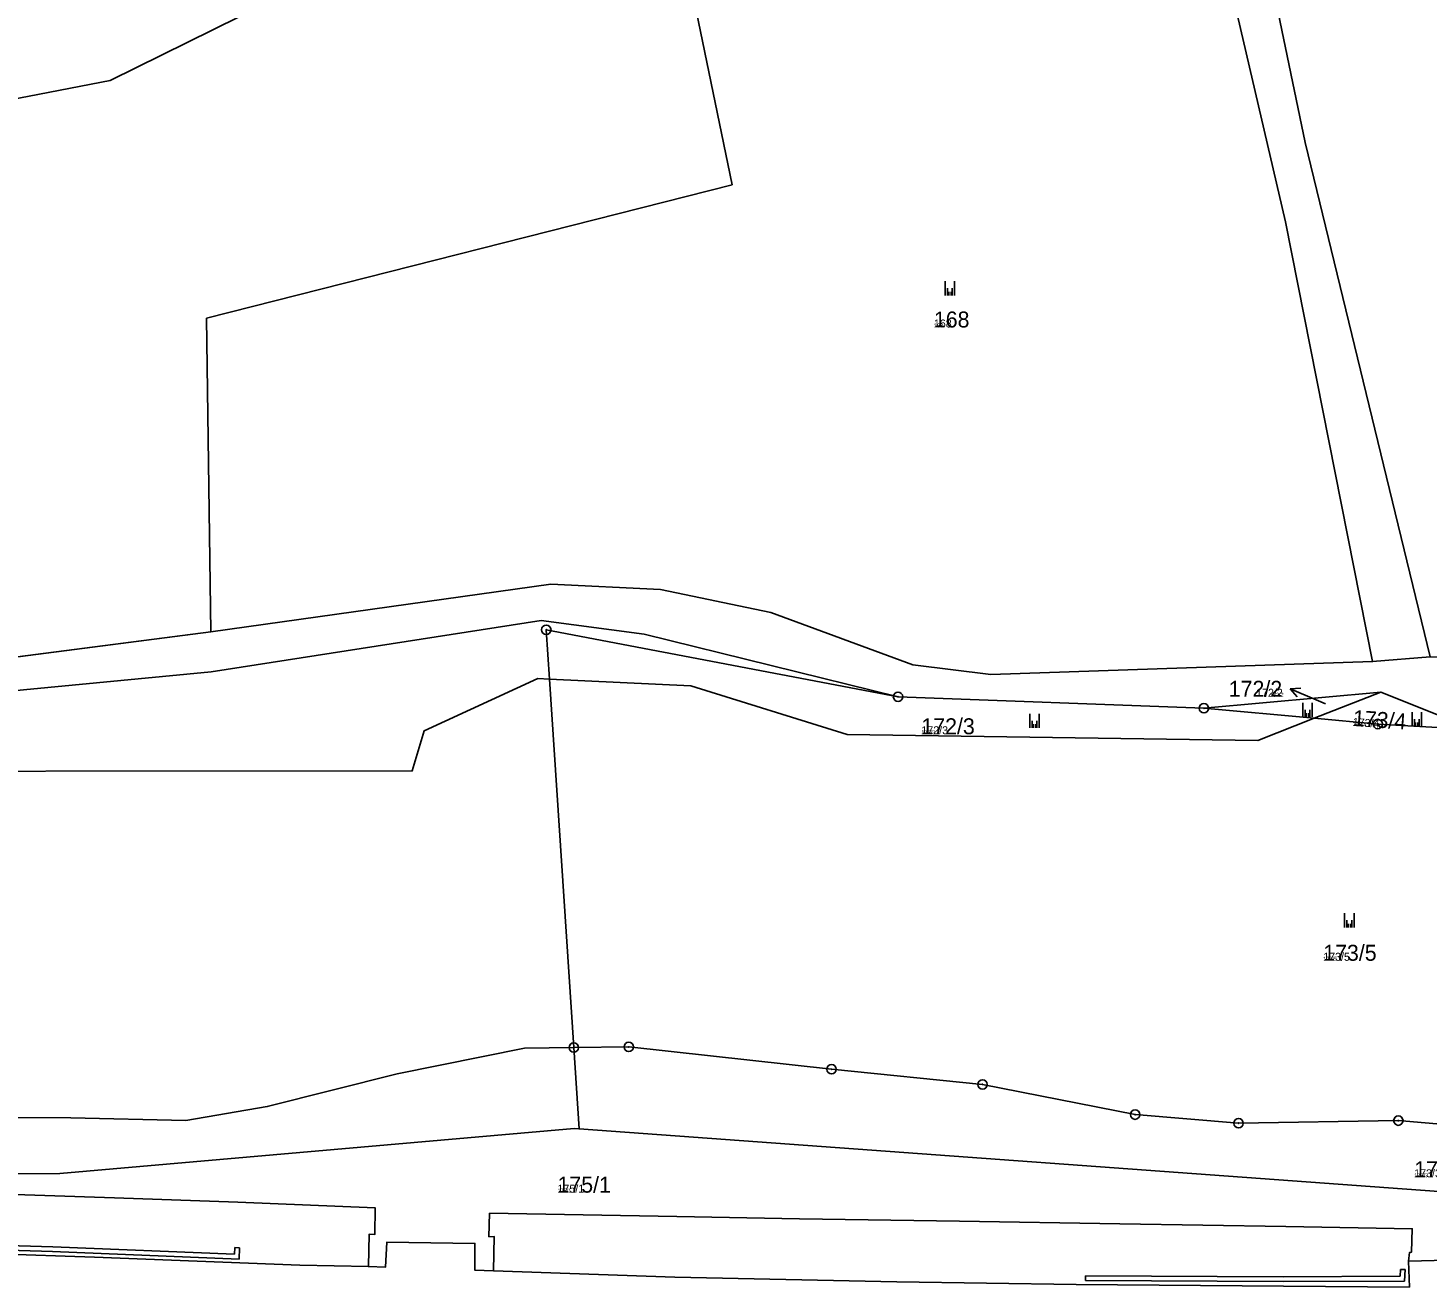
# Model space of a CAD drawing. Extents: x -759873 to -758487, y -975024 to -973516.
# Drawn here: x -759605.8 to -759456.7, y -974609.1 to -974475 of the extents above; entities that cross this region are included whole.
import ezdxf

# ---------------------------------------------------------------- set-up
doc = ezdxf.new("R2010")
doc.units = 0
for name, color, linetype in [('KAT_02_hranice parcel', 7, 'Continuous'), ('KAT_03_1000_čísla parcelní', 7, 'Continuous'), ('KAT_03_250_čísla parcelní', 7, 'Continuous'), ('KAT_03_500_čísla parcelní', 7, 'Continuous'), ('KAT_04_vnitřní kresba', 7, 'Continuous'), ('KAT_05_1000_značky kultur', 7, 'Continuous'), ('KAT_05_250_značky kultur', 7, 'Continuous'), ('KAT_05_500_značky kultur', 7, 'Continuous'), ('KAT_11_značky bodu BP', 7, 'Continuous'), ('KAT_12_pomocná šipka', 7, 'Continuous'), ('KAT_14_plocha_pozemek', 7, 'Continuous')]:
    doc.layers.add(name, color=color, linetype=linetype)

msp = doc.modelspace()

# ---------------------------------------------------------------- linework, layer by layer
at = {"layer": 'KAT_02_hranice parcel'}
for p, q in [((-759618.38, -974543.43), (-759586.31, -974539.3)), ((-759462.56, -974542.46), (-759456.43, -974541.94)), ((-759547.64, -974583.57), (-759550.22, -974544.33)), ((-759513.11, -974546.21), (-759480.52, -974547.43)), ((-759480.52, -974547.43), (-759461.67, -974545.71)), ((-759468.78, -974548.5), (-759461.67, -974545.71)), ((-759480.52, -974547.43), (-759468.78, -974548.5)), ((-759547.08, -974592.24), (-759547.64, -974583.57))]:
    msp.add_line(p, q, dxfattribs=at)
for points in [[(-759513.7, -974388.36), (-759504.64, -974393.1), (-759481.61, -974430.04), (-759469.74, -974487.16), (-759456.43, -974541.94)], [(-759485.97, -974434.88), (-759471.83, -974495.63), (-759462.56, -974542.46)], [(-759538.67, -974453.48), (-759530.78, -974491.67), (-759586.76, -974505.88), (-759586.31, -974539.3)], [(-759564.02, -974464.22), (-759597.03, -974480.57), (-759638.01, -974488.47), (-759692.66, -974493.88)], [(-759586.31, -974539.3), (-759550.09, -974534.21), (-759538.42, -974534.77), (-759526.67, -974537.22), (-759511.54, -974542.81), (-759503.24, -974543.85), (-759462.56, -974542.46)], [(-759618.38, -974543.43), (-759618.49, -974546.65), (-759586.25, -974543.56), (-759551.11, -974538.1), (-759540.14, -974539.55), (-759513.11, -974546.21)], [(-759742.76, -974539.26), (-759703.8, -974545.25), (-759688.61, -974551.58), (-759642.97, -974554.16), (-759564.84, -974554.11), (-759563.58, -974549.84), (-759551.48, -974544.27), (-759550.22, -974544.33)], [(-759550.22, -974544.33), (-759550.57, -974539.07), (-759513.11, -974546.21)], [(-759550.22, -974544.33), (-759535.17, -974545.05), (-759518.53, -974550.21), (-759474.77, -974550.85), (-759468.78, -974548.5)], [(-759461.67, -974545.71), (-759455.54, -974548.17), (-759432.33, -974548.36)], [(-759468.78, -974548.5), (-759462.01, -974549.11), (-759447.98, -974549.9), (-759432.33, -974548.36)], [(-759745.19, -974562.55), (-759740.43, -974566.11), (-759725.32, -974571.2), (-759708.52, -974577.87), (-759697.61, -974581.66), (-759664.15, -974586.53), (-759642.54, -974589.75), (-759622.82, -974591), (-759601.22, -974591.07), (-759588.97, -974591.35), (-759580.29, -974589.86), (-759566.46, -974586.39), (-759552.88, -974583.63), (-759547.64, -974583.57)], [(-759745.87, -974569.1), (-759700, -974588.25), (-759649.5, -974597.3), (-759602.4, -974597), (-759547.6, -974592.2), (-759547.08, -974592.24)], [(-759353.14, -974590.15), (-759355.46, -974587.9), (-759370.19, -974589.29), (-759382.8, -974590.19), (-759390.95, -974590), (-759405.56, -974590.95), (-759424.58, -974592.4), (-759444.22, -974592.7), (-759459.82, -974591.36), (-759476.84, -974591.63), (-759487.86, -974590.72), (-759504.11, -974587.5), (-759520.18, -974585.89), (-759541.79, -974583.51), (-759547.64, -974583.57)], [(-759547.08, -974592.24), (-759448.7, -974599.4), (-759353.14, -974590.15)], [(-759610.38, -974599.11), (-759596.55, -974599.59), (-759583.43, -974600.06), (-759568.8, -974600.63), (-759568.82, -974603.47), (-759569.42, -974603.45), (-759569.52, -974606.91), (-759567.69, -974606.95), (-759567.57, -974604.31), (-759558.17, -974604.43), (-759558.19, -974607.27), (-759556.19, -974607.34), (-759556.11, -974603.71), (-759556.68, -974603.73), (-759556.61, -974601.23), (-759536.68, -974601.57), (-759523.6, -974601.82), (-759506.56, -974602.08), (-759489.49, -974602.36), (-759471.81, -974602.65), (-759458.33, -974602.87), (-759458.43, -974605.37), (-759458.64, -974605.41), (-759458.72, -974606.33), (-759449.13, -974606.08)]]:
    msp.add_lwpolyline(points, dxfattribs=at)
at = {"layer": 'KAT_04_vnitřní kresba'}
for p, q in [((-759620.33, -974604.3), (-759603.13, -974604.81)), ((-759620.36, -974605.14), (-759598.69, -974605.9)), ((-759620.35, -974604.8), (-759603.15, -974605.31)), ((-759603.15, -974605.31), (-759583.29, -974606.1)), ((-759603.13, -974604.81), (-759583.77, -974605.58)), ((-759583.77, -974605.58), (-759583.74, -974604.88)), ((-759583.74, -974604.88), (-759583.24, -974604.9)), ((-759583.29, -974606.1), (-759583.24, -974604.9)), ((-759598.69, -974605.9), (-759576.82, -974606.76)), ((-759576.82, -974606.76), (-759569.52, -974606.91)), ((-759556.19, -974607.34), (-759536.87, -974608.03)), ((-759459.63, -974607.92), (-759459.58, -974607.2)), ((-759459.58, -974607.2), (-759459.08, -974607.23)), ((-759459.16, -974608.45), (-759459.08, -974607.23)), ((-759458.72, -974606.33), (-759458.63, -974609.08)), ((-759536.87, -974608.03), (-759513.22, -974608.52)), ((-759513.22, -974608.52), (-759494.13, -974608.81)), ((-759494.13, -974608.81), (-759472.05, -974608.98)), ((-759493.15, -974608.38), (-759493.15, -974607.88)), ((-759493.15, -974607.88), (-759472.09, -974607.98)), ((-759493.15, -974608.38), (-759472.09, -974608.48)), ((-759472.09, -974607.98), (-759459.63, -974607.92)), ((-759472.09, -974608.48), (-759459.16, -974608.45)), ((-759472.05, -974608.98), (-759458.63, -974609.08))]:
    msp.add_line(p, q, dxfattribs=at)
at = {"layer": 'KAT_05_1000_značky kultur'}
for p, q in [((-759508.09, -974503.45), (-759508.09, -974501.95)), ((-759507.09, -974503.45), (-759507.09, -974501.95)), ((-759469.99, -974548.35), (-759469.99, -974546.85)), ((-759468.99, -974548.35), (-759468.99, -974546.85)), ((-759499.08, -974549.51), (-759499.08, -974548.01)), ((-759498.08, -974549.51), (-759498.08, -974548.01)), ((-759458.36, -974549.34), (-759458.36, -974547.84)), ((-759457.36, -974549.34), (-759457.36, -974547.84)), ((-759465.54, -974570.77), (-759465.54, -974569.27)), ((-759464.54, -974570.77), (-759464.54, -974569.27))]:
    msp.add_line(p, q, dxfattribs=at)
at = {"layer": 'KAT_05_250_značky kultur'}
for p, q in [((-759507.71, -974503.45), (-759507.71, -974503.08)), ((-759507.46, -974503.45), (-759507.46, -974503.08)), ((-759498.7, -974549.51), (-759498.7, -974549.14)), ((-759498.45, -974549.51), (-759498.45, -974549.14)), ((-759469.61, -974548.35), (-759469.61, -974547.97)), ((-759469.36, -974548.35), (-759469.36, -974547.97)), ((-759457.98, -974549.34), (-759457.98, -974548.96)), ((-759457.73, -974549.34), (-759457.73, -974548.96)), ((-759465.16, -974570.77), (-759465.16, -974570.4)), ((-759464.91, -974570.77), (-759464.91, -974570.4))]:
    msp.add_line(p, q, dxfattribs=at)
at = {"layer": 'KAT_05_500_značky kultur'}
for p, q in [((-759507.84, -974503.45), (-759507.84, -974502.7)), ((-759507.33, -974503.45), (-759507.33, -974502.7)), ((-759469.74, -974548.35), (-759469.74, -974547.6)), ((-759469.23, -974548.35), (-759469.23, -974547.6)), ((-759498.83, -974549.51), (-759498.83, -974548.76)), ((-759498.33, -974549.51), (-759498.33, -974548.76)), ((-759458.11, -974549.34), (-759458.11, -974548.59)), ((-759457.6, -974549.34), (-759457.6, -974548.59)), ((-759465.29, -974570.77), (-759465.29, -974570.02)), ((-759464.79, -974570.77), (-759464.79, -974570.02))]:
    msp.add_line(p, q, dxfattribs=at)
at = {"layer": 'KAT_11_značky bodu BP'}
for centre, radius in [((-759550.57, -974539.07), 0.5), ((-759550.57, -974539.07), 0.0303), ((-759513.11, -974546.21), 0.5), ((-759513.11, -974546.21), 0.0303), ((-759480.52, -974547.43), 0.5), ((-759480.52, -974547.43), 0.0303), ((-759462.01, -974549.11), 0.5), ((-759462.01, -974549.11), 0.0303), ((-759547.64, -974583.57), 0.5), ((-759541.79, -974583.51), 0.5), ((-759541.79, -974583.51), 0.0303), ((-759547.64, -974583.57), 0.0303), ((-759520.18, -974585.89), 0.5), ((-759520.18, -974585.89), 0.0303), ((-759504.11, -974587.5), 0.5), ((-759504.11, -974587.5), 0.0303), ((-759487.86, -974590.72), 0.5), ((-759487.86, -974590.72), 0.0303), ((-759459.82, -974591.36), 0.5), ((-759476.84, -974591.63), 0.5), ((-759476.84, -974591.63), 0.0303), ((-759459.82, -974591.36), 0.0303)]:
    msp.add_circle(centre, radius, dxfattribs=at)
at = {"layer": 'KAT_12_pomocná šipka'}
for p, q in [((-759471.33, -974545.37), (-759470.21, -974545.3)), ((-759468.57, -974546.54), (-759471.33, -974545.37)), ((-759471.33, -974545.37), (-759470.61, -974546.22)), ((-759467.58, -974546.96), (-759468.57, -974546.54))]:
    msp.add_line(p, q, dxfattribs=at)
at = {"layer": 'KAT_14_plocha_pozemek'}
for points in [[(-759485.97, -974434.88), (-759471.83, -974495.63), (-759462.56, -974542.46), (-759456.43, -974541.94), (-759469.74, -974487.16), (-759481.61, -974430.04)], [(-759481.61, -974430.04), (-759469.74, -974487.16), (-759456.43, -974541.94), (-759392.7, -974543.37), (-759351.8, -974547.79), (-759352.33, -974538.42), (-759364.28, -974508.82), (-759380.34, -974471.16)], [(-759693.21, -974471.97), (-759692.66, -974493.88), (-759638.01, -974488.47), (-759597.03, -974480.57), (-759564.02, -974464.22)], [(-759456.43, -974541.94), (-759462.56, -974542.46), (-759503.24, -974543.85), (-759511.54, -974542.81), (-759526.67, -974537.22), (-759538.42, -974534.77), (-759550.09, -974534.21), (-759586.31, -974539.3), (-759618.38, -974543.43), (-759618.49, -974546.65), (-759586.25, -974543.56), (-759551.11, -974538.1), (-759540.14, -974539.55), (-759513.11, -974546.21), (-759480.52, -974547.43), (-759461.67, -974545.71), (-759455.54, -974548.17)], [(-759642.97, -974554.16), (-759564.84, -974554.11), (-759563.58, -974549.84), (-759551.48, -974544.27), (-759550.22, -974544.33), (-759550.57, -974539.07), (-759513.11, -974546.21), (-759540.14, -974539.55), (-759551.11, -974538.1), (-759586.25, -974543.56), (-759618.49, -974546.65)], [(-759447.98, -974549.9), (-759462.01, -974549.11), (-759468.78, -974548.5), (-759474.77, -974550.85), (-759518.53, -974550.21), (-759535.17, -974545.05), (-759550.22, -974544.33), (-759547.64, -974583.57), (-759541.79, -974583.51), (-759520.18, -974585.89), (-759504.11, -974587.5), (-759487.86, -974590.72), (-759476.84, -974591.63), (-759459.82, -974591.36), (-759444.22, -974592.7)], [(-759448.7, -974599.4), (-759547.08, -974592.24), (-759547.6, -974592.2), (-759602.4, -974597), (-759649.5, -974597.3)], [(-759449.13, -974606.08), (-759458.72, -974606.33), (-759458.64, -974605.41), (-759458.43, -974605.37), (-759458.33, -974602.87), (-759471.81, -974602.65), (-759489.49, -974602.36), (-759506.56, -974602.08), (-759523.6, -974601.82), (-759536.68, -974601.57), (-759556.61, -974601.23), (-759556.68, -974603.73), (-759556.11, -974603.71), (-759556.19, -974607.34), (-759558.19, -974607.27), (-759558.17, -974604.43), (-759567.57, -974604.31), (-759567.69, -974606.95), (-759569.52, -974606.91), (-759569.42, -974603.45), (-759568.82, -974603.47), (-759568.8, -974600.63), (-759583.43, -974600.06), (-759596.55, -974599.59), (-759610.38, -974599.11)], [(-759610.38, -974599.11), (-759596.55, -974599.59), (-759583.43, -974600.06), (-759568.8, -974600.63), (-759568.82, -974603.47), (-759569.42, -974603.45), (-759569.52, -974606.91), (-759567.69, -974606.95), (-759567.57, -974604.31), (-759558.17, -974604.43), (-759558.19, -974607.27), (-759556.19, -974607.34), (-759556.11, -974603.71), (-759556.68, -974603.73), (-759556.61, -974601.23), (-759536.68, -974601.57), (-759523.6, -974601.82), (-759506.56, -974602.08), (-759489.49, -974602.36), (-759471.81, -974602.65), (-759458.33, -974602.87), (-759458.43, -974605.37), (-759458.64, -974605.41), (-759458.72, -974606.33), (-759449.13, -974606.08)]]:
    msp.add_lwpolyline(points, dxfattribs=at)
for points in [[(-759530.78, -974491.67), (-759586.76, -974505.88), (-759586.31, -974539.3), (-759550.09, -974534.21), (-759538.42, -974534.77), (-759526.67, -974537.22), (-759511.54, -974542.81), (-759503.24, -974543.85), (-759462.56, -974542.46), (-759471.83, -974495.63), (-759485.97, -974434.88), (-759503.6, -974438.47), (-759521.91, -974445.55), (-759538.67, -974453.48)], [(-759638.01, -974488.47), (-759692.66, -974493.88), (-759690.36, -974516.4), (-759707.2, -974514.47), (-759707.2, -974537.43), (-759702.28, -974538.07), (-759682.23, -974543.26), (-759658.27, -974545.43), (-759618.38, -974543.43), (-759586.31, -974539.3), (-759586.76, -974505.88), (-759530.78, -974491.67), (-759538.67, -974453.48), (-759564.02, -974464.22), (-759597.03, -974480.57)], [(-759601.22, -974591.07), (-759588.97, -974591.35), (-759580.29, -974589.86), (-759566.46, -974586.39), (-759552.88, -974583.63), (-759547.64, -974583.57), (-759550.22, -974544.33), (-759551.48, -974544.27), (-759563.58, -974549.84), (-759564.84, -974554.11), (-759642.97, -974554.16), (-759688.61, -974551.58), (-759703.8, -974545.25), (-759742.76, -974539.26), (-759745.19, -974562.55), (-759740.43, -974566.11), (-759725.32, -974571.2), (-759708.52, -974577.87), (-759697.61, -974581.66), (-759664.15, -974586.53), (-759642.54, -974589.75), (-759622.82, -974591)], [(-759474.77, -974550.85), (-759468.78, -974548.5), (-759480.52, -974547.43), (-759513.11, -974546.21), (-759550.57, -974539.07), (-759550.22, -974544.33), (-759535.17, -974545.05), (-759518.53, -974550.21)], [(-759468.78, -974548.5), (-759461.67, -974545.71), (-759480.52, -974547.43)], [(-759432.33, -974548.36), (-759455.54, -974548.17), (-759461.67, -974545.71), (-759468.78, -974548.5), (-759462.01, -974549.11), (-759447.98, -974549.9)], [(-759547.08, -974592.24), (-759547.64, -974583.57), (-759552.88, -974583.63), (-759566.46, -974586.39), (-759580.29, -974589.86), (-759588.97, -974591.35), (-759601.22, -974591.07), (-759622.82, -974591), (-759642.54, -974589.75), (-759664.15, -974586.53), (-759697.61, -974581.66), (-759708.52, -974577.87), (-759725.32, -974571.2), (-759740.43, -974566.11), (-759745.19, -974562.55), (-759745.87, -974569.1), (-759700, -974588.25), (-759649.5, -974597.3), (-759602.4, -974597), (-759547.6, -974592.2)], [(-759353.14, -974590.15), (-759355.46, -974587.9), (-759370.19, -974589.29), (-759382.8, -974590.19), (-759390.95, -974590), (-759405.56, -974590.95), (-759424.58, -974592.4), (-759444.22, -974592.7), (-759459.82, -974591.36), (-759476.84, -974591.63), (-759487.86, -974590.72), (-759504.11, -974587.5), (-759520.18, -974585.89), (-759541.79, -974583.51), (-759547.64, -974583.57), (-759547.08, -974592.24), (-759448.7, -974599.4)]]:
    msp.add_lwpolyline(points, close=True, dxfattribs=at)

# ---------------------------------------------------------------- texts
at = {"layer": 'KAT_03_1000_čísla parcelní'}
for s, p in [('168', (-759509.29, -974506.87)), ('172/2', (-759477.88, -974546.21)), ('172/3', (-759510.62, -974550.2)), ('173/5', (-759467.82, -974574.33)), ('173/3', (-759458.13, -974597.39)), ('175/1', (-759549.38, -974599.03))]:
    msp.add_text(s, height=1.7, dxfattribs=at).set_placement(p)
msp.add_text('173/4', height=1.7, rotation=356, dxfattribs=at).set_placement((-759464.71, -974549.31))
at = {"layer": 'KAT_03_250_čísla parcelní'}
for s, p in [('168', (-759509.29, -974506.87)), ('172/2', (-759473.51, -974546.21)), ('172/3', (-759510.62, -974550.2)), ('173/5', (-759467.82, -974574.33)), ('173/3', (-759458.13, -974597.39)), ('175/1', (-759549.38, -974599.03))]:
    msp.add_text(s, height=0.425, dxfattribs=at).set_placement(p)
msp.add_text('173/4', height=0.425, rotation=356, dxfattribs=at).set_placement((-759464.71, -974549.31))
at = {"layer": 'KAT_03_500_čísla parcelní'}
for s, p in [('168', (-759509.29, -974506.87)), ('172/2', (-759474.97, -974546.21)), ('172/3', (-759510.62, -974550.2)), ('173/5', (-759467.82, -974574.33)), ('173/3', (-759458.13, -974597.39)), ('175/1', (-759549.38, -974599.03))]:
    msp.add_text(s, height=0.85, dxfattribs=at).set_placement(p)
msp.add_text('173/4', height=0.85, rotation=356, dxfattribs=at).set_placement((-759464.71, -974549.31))

doc.saveas('drawing.dxf')
